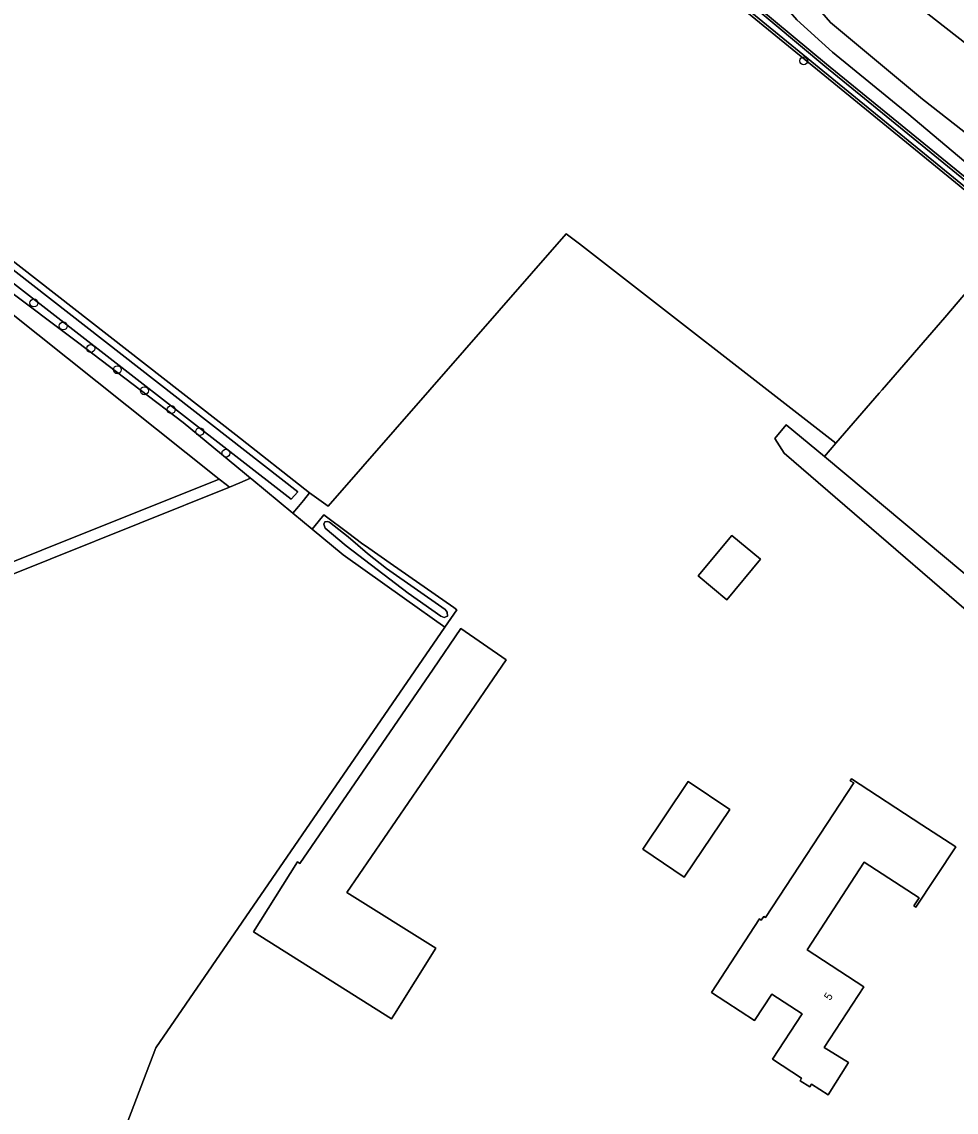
# Model space of a CAD drawing. Extents: x 162879 to 165540, y 384011 to 385181.
# Drawn here: x 164657.4 to 164773.1, y 384660.6 to 384795.5 of the extents above; entities that cross this region are included whole.
import ezdxf

# ---------------------------------------------------------------- set-up
doc = ezdxf.new("R2010")
doc.units = 0
for name, color, linetype in [('IMGEO_Boom', 7, 'Continuous'), ('IMGEO_Erf', 7, 'Continuous'), ('IMGEO_Grasland_agrarisch', 7, 'Continuous'), ('IMGEO_Grasland_overig', 7, 'Continuous'), ('IMGEO_Groenvoorziening', 7, 'Continuous'), ('IMGEO_Hek', 7, 'Continuous'), ('IMGEO_Loofbos', 7, 'Continuous'), ('IMGEO_Oever', 7, 'Continuous'), ('IMGEO_Pand', 7, 'Continuous'), ('IMGEO_Pand_nummerreeks', 7, 'Continuous'), ('IMGEO_Waterloop', 7, 'Continuous')]:
    doc.layers.add(name, color=color, linetype=linetype)

msp = doc.modelspace()

# ---------------------------------------------------------------- linework, layer by layer
at = {"layer": 'IMGEO_Boom'}
for centre in [(164754.19, 384790.71), (164658.91, 384760.75), (164662.54, 384757.9), (164665.94, 384755.11), (164669.23, 384752.48), (164672.59, 384749.88), (164675.91, 384747.55), (164679.43, 384744.82), (164682.68, 384742.16)]:
    msp.add_circle(centre, 0.489, dxfattribs=at)
at = {"layer": 'IMGEO_Erf'}
msp.add_lwpolyline([(164783.9, 384714.46), (164751.76, 384742.17), (164750.6, 384743.97), (164752.03, 384745.67), (164756.76, 384741.73), (164758.18, 384743.38), (164726.42, 384768.06), (164724.78, 384769.31), (164695.32, 384735.62), (164693.03, 384737.23), (164692.27, 384736.32), (164691.65, 384735.57), (164690.96, 384734.74), (164693.35, 384732.76), (164694.1, 384733.67), (164694.8, 384734.52), (164697.9, 384732.21), (164699.47, 384731.04), (164700.35, 384730.42), (164703.02, 384728.55), (164710.87, 384723.05), (164711.26, 384722.79), (164709.78, 384720.64), (164674, 384668.59), (164656.8, 384623.49)], dxfattribs=at)
for points in [[(164744.67, 384724.03), (164741.13, 384726.98), (164745.29, 384731.98), (164748.84, 384729.03)], [(164703.53, 384672.75), (164703.17, 384672.18), (164686.09, 384682.91), (164691.54, 384691.58), (164691.84, 384691.39), (164708.32, 384715.44), (164711.76, 384720.45), (164717.38, 384716.6), (164711.39, 384707.86), (164697.64, 384687.8), (164708.64, 384680.89)], [(164760.39, 384701.35), (164759.96, 384701.62), (164760.11, 384701.88), (164768.82, 384696.18), (164773.01, 384693.45), (164768.09, 384685.98), (164767.83, 384686.15), (164768.47, 384687.14), (164761.67, 384691.56), (164754.61, 384680.7), (164761.62, 384676.14), (164756.73, 384668.6), (164759.72, 384666.75), (164757.22, 384662.76), (164755.16, 384664.07), (164754.97, 384663.76), (164753.75, 384664.51), (164753.94, 384664.81), (164750.33, 384667.16), (164753.99, 384672.78), (164750.24, 384675.22), (164748.12, 384671.95), (164742.79, 384675.42), (164748.73, 384684.52), (164748.94, 384684.38), (164749.24, 384684.84), (164749.46, 384684.7)], [(164734.28, 384693.15), (164739.91, 384701.53), (164745.03, 384698.08), (164739.4, 384689.71)]]:
    msp.add_lwpolyline(points, close=True, dxfattribs=at)
at = {"layer": 'IMGEO_Grasland_agrarisch'}
for points in [[(164773.39, 384955.99), (164769.11, 384955.68), (164765.89, 384954.35), (164763.99, 384951.14), (164759.74, 384939.24), (164751.65, 384913.49), (164730.64, 384850.45), (164727.79, 384841.05), (164723.16, 384838.06), (164722.61, 384836.68), (164722.49, 384836.4), (164722.1, 384835.8), (164721.66, 384834.28), (164721.44, 384833.53), (164721.47, 384832.63), (164723.47, 384830.21), (164725.44, 384828.45), (164727.73, 384826.72), (164741.92, 384817.61), (164751.94, 384810.76), (164752.1, 384810.63), (164754.11, 384808.99), (164760.1, 384803.94), (164792.03, 384778.95)], [(164658.69, 384818.18), (164629.69, 384795), (164624.88, 384791.5), (164623.11, 384790.23), (164624.99, 384788.33), (164624.15, 384787.62), (164627.92, 384784.66), (164629.73, 384786.72), (164631.12, 384785.62), (164645.8, 384774.07), (164683.89, 384744.41), (164693.03, 384737.23), (164695.32, 384735.62), (164724.78, 384769.31), (164726.42, 384768.06), (164758.18, 384743.38), (164763.55, 384749.6), (164763.9, 384750), (164771.66, 384758.95), (164780.57, 384769.42), (164772.97, 384775.64), (164742.21, 384800.83)], [(164656.8, 384623.49), (164674, 384668.59), (164709.78, 384720.64), (164704.79, 384724.19), (164697.2, 384729.58), (164693.35, 384732.76), (164690.96, 384734.74), (164685.89, 384738.93), (164685.72, 384739.07), (164684.38, 384738.49), (164683.12, 384737.94), (164638.66, 384720.13)]]:
    msp.add_lwpolyline(points, dxfattribs=at)
msp.add_lwpolyline([(164681.84, 384738.96), (164681.43, 384739.29), (164626.52, 384783.05), (164627.11, 384783.75), (164627.14, 384783.79), (164627.92, 384784.66), (164624.15, 384787.62), (164623.23, 384786.84), (164603.49, 384772.66), (164617.26, 384750), (164632.87, 384724.74), (164633.4, 384723.87), (164634.04, 384722.83), (164635.1, 384720.04), (164638.27, 384720.75), (164637.89, 384721.37)], close=True, dxfattribs=at)
at = {"layer": 'IMGEO_Grasland_overig'}
for points in [[(164749.27, 384802.46), (164749.27, 384805.73), (164752.01, 384810.42), (164752.1, 384810.63), (164751.94, 384810.76), (164749.02, 384806.96), (164748.19, 384807.45), (164747.26, 384808.01), (164745.41, 384805.66), (164743.92, 384803.38), (164744.52, 384802.94), (164745.28, 384802.38), (164744.4, 384800.83), (164757.01, 384790.29), (164803.85, 384752.12), (164807.08, 384750), (164808.29, 384749.21), (164813.96, 384746.34), (164818.1, 384743.18), (164825.05, 384737.04), (164833.8, 384730.41), (164837.69, 384727.79)], [(164838.15, 384727), (164838.15, 384727.95), (164838.05, 384728.29), (164837.9, 384728.78), (164837.36, 384729.45), (164835.83, 384730.86), (164831.82, 384733.99), (164827.34, 384737.65), (164817.44, 384745.21), (164813.92, 384747.81), (164810.17, 384750.08), (164804.34, 384753.95), (164788.42, 384766.2), (164767.19, 384784.08), (164757.76, 384791.76), (164753.36, 384795.76), (164750.45, 384799.15), (164749.53, 384800.94), (164749.27, 384802.46)]]:
    msp.add_lwpolyline(points, dxfattribs=at)
msp.add_lwpolyline([(164685.72, 384739.07), (164684.97, 384739.69), (164677.38, 384745.97), (164672.06, 384750), (164664.3, 384755.88), (164627.14, 384783.79), (164627.11, 384783.75), (164626.52, 384783.05), (164681.43, 384739.29), (164681.84, 384738.96), (164682.69, 384738.29), (164683.12, 384737.94), (164684.38, 384738.49)], close=True, dxfattribs=at)
at = {"layer": 'IMGEO_Groenvoorziening'}
msp.add_lwpolyline([(164778.76, 384778.26), (164768.91, 384785.96), (164757.49, 384795.45), (164755.35, 384797.91), (164753.76, 384799.91), (164755.57, 384802.13), (164757.66, 384803.47), (164760.1, 384803.94), (164754.11, 384808.99), (164752.1, 384810.63), (164752.01, 384810.42), (164749.27, 384805.73), (164749.27, 384802.46), (164749.53, 384800.94), (164750.45, 384799.15), (164753.36, 384795.76), (164757.76, 384791.76), (164767.19, 384784.08), (164788.42, 384766.2)], dxfattribs=at)
msp.add_lwpolyline([(164814.81, 384744.06), (164811.1, 384746.58), (164806.41, 384748.8), (164804.71, 384750), (164801.62, 384752.18), (164780.57, 384769.42), (164771.66, 384758.95), (164763.9, 384750), (164763.55, 384749.6), (164758.18, 384743.38), (164756.76, 384741.73), (164786.21, 384717.14), (164807.59, 384699.29), (164809.32, 384701.03), (164811.94, 384703.54), (164824.66, 384715.5), (164835.72, 384726.27)], close=True, dxfattribs=at)
at = {"layer": 'IMGEO_Hek'}
for points in [[(164750.6, 384743.97), (164751.76, 384742.17), (164783.9, 384714.46)], [(164700.35, 384730.42), (164699.47, 384731.04)]]:
    msp.add_lwpolyline(points, dxfattribs=at)
at = {"layer": 'IMGEO_Loofbos'}
msp.add_lwpolyline([(164792.03, 384778.95), (164760.1, 384803.94), (164757.66, 384803.47), (164755.57, 384802.13), (164753.76, 384799.91), (164755.35, 384797.91), (164757.49, 384795.45), (164768.91, 384785.96), (164778.76, 384778.26)], dxfattribs=at)
msp.add_lwpolyline([(164786.21, 384717.14), (164756.76, 384741.73), (164752.03, 384745.67), (164750.6, 384743.97), (164751.76, 384742.17), (164783.9, 384714.46)], close=True, dxfattribs=at)
at = {"layer": 'IMGEO_Oever'}
for points in [[(164757.01, 384790.29), (164744.4, 384800.83), (164745.28, 384802.38), (164744.52, 384802.94), (164743.92, 384803.38), (164742.21, 384800.83), (164772.97, 384775.64), (164780.57, 384769.42), (164801.62, 384752.18), (164804.71, 384750), (164806.41, 384748.8), (164811.1, 384746.58), (164814.81, 384744.06), (164835.72, 384726.27), (164824.66, 384715.5), (164811.94, 384703.54), (164809.32, 384701.03), (164809.76, 384699.75), (164810.54, 384699.39), (164821.35, 384709.73), (164836.82, 384723.25)], [(164837.2, 384723.92), (164836.63, 384723.5), (164821.14, 384709.96), (164810.47, 384699.76), (164810.01, 384699.98), (164809.67, 384700.94), (164812.16, 384703.31), (164824.88, 384715.28), (164836.18, 384726.29), (164815, 384744.31), (164811.26, 384746.85), (164806.57, 384749.07), (164804.89, 384750.25), (164801.8, 384752.43), (164780.77, 384769.66), (164773.17, 384775.88), (164742.63, 384800.89), (164743.58, 384802.32), (164743.94, 384802.59), (164744.39, 384802.56), (164744.54, 384802.2), (164744.55, 384801.72), (164744.01, 384800.75)], [(164744.01, 384800.75), (164756.82, 384790.05), (164803.67, 384751.87), (164806.92, 384749.74), (164808.13, 384748.94), (164813.79, 384746.08), (164817.9, 384742.95), (164824.85, 384736.8), (164833.61, 384730.16), (164837.47, 384727.57)], [(164837.69, 384727.79), (164833.8, 384730.41), (164825.05, 384737.04), (164818.1, 384743.18), (164813.96, 384746.34), (164808.29, 384749.21), (164807.08, 384750), (164803.85, 384752.12), (164757.01, 384790.29)]]:
    msp.add_lwpolyline(points, dxfattribs=at)
for points in [[(164690.96, 384734.74), (164691.65, 384735.57), (164692.27, 384736.32), (164693.03, 384737.23), (164683.89, 384744.41), (164645.8, 384774.07), (164631.12, 384785.62), (164629.73, 384786.72), (164627.92, 384784.66), (164627.14, 384783.79), (164664.3, 384755.88), (164672.06, 384750), (164677.38, 384745.97), (164684.97, 384739.69), (164685.72, 384739.07), (164685.89, 384738.93)], [(164630.43, 384785.02), (164691.57, 384737.39), (164690.74, 384736.45), (164656.15, 384763.34), (164629.4, 384783.92)], [(164703.02, 384728.55), (164700.35, 384730.42), (164699.47, 384731.04), (164697.9, 384732.21), (164694.8, 384734.52), (164694.1, 384733.67), (164693.35, 384732.76), (164697.2, 384729.58), (164704.79, 384724.19), (164709.78, 384720.64), (164711.26, 384722.79), (164710.87, 384723.05)], [(164702.56, 384727.89), (164709.82, 384722.8), (164710.08, 384722.48), (164710.12, 384721.99), (164709.69, 384721.81), (164709.26, 384722), (164705.25, 384724.85), (164697.57, 384730.69), (164694.94, 384732.87), (164694.8, 384733.37), (164694.93, 384733.66), (164695.23, 384733.72), (164695.48, 384733.63), (164697.79, 384731.79), (164700.19, 384729.76)]]:
    msp.add_lwpolyline(points, close=True, dxfattribs=at)
at = {"layer": 'IMGEO_Pand'}
for points in [[(164744.67, 384724.03), (164748.84, 384729.03), (164745.29, 384731.98), (164741.13, 384726.98)], [(164703.53, 384672.75), (164708.64, 384680.89), (164697.64, 384687.8), (164711.39, 384707.86), (164717.38, 384716.6), (164711.76, 384720.45), (164708.32, 384715.44), (164691.84, 384691.39), (164691.54, 384691.58), (164686.09, 384682.91), (164703.17, 384672.18)], [(164768.82, 384696.18), (164760.11, 384701.88), (164759.96, 384701.62), (164760.39, 384701.35), (164749.46, 384684.7), (164749.24, 384684.84), (164748.94, 384684.38), (164748.73, 384684.52), (164742.79, 384675.42), (164748.12, 384671.95), (164750.24, 384675.22), (164753.99, 384672.78), (164750.33, 384667.16), (164753.94, 384664.81), (164753.75, 384664.51), (164754.97, 384663.76), (164755.16, 384664.07), (164757.22, 384662.76), (164759.72, 384666.75), (164756.73, 384668.6), (164761.62, 384676.14), (164754.61, 384680.7), (164761.67, 384691.56), (164768.47, 384687.14), (164767.83, 384686.15), (164768.09, 384685.98), (164773.01, 384693.45)], [(164739.4, 384689.71), (164745.03, 384698.08), (164739.91, 384701.53), (164734.28, 384693.15)]]:
    msp.add_lwpolyline(points, close=True, dxfattribs=at)
at = {"layer": 'IMGEO_Waterloop'}
for points in [[(164744.01, 384800.75), (164744.55, 384801.72), (164744.54, 384802.2), (164744.39, 384802.56), (164743.94, 384802.59), (164743.58, 384802.32), (164742.63, 384800.89), (164773.17, 384775.88), (164780.77, 384769.66), (164801.8, 384752.43), (164804.89, 384750.25), (164806.57, 384749.07), (164811.26, 384746.85), (164815, 384744.31), (164836.18, 384726.29), (164824.88, 384715.28), (164812.16, 384703.31), (164809.67, 384700.94), (164810.01, 384699.98), (164810.47, 384699.76), (164821.14, 384709.96), (164836.63, 384723.5), (164837.2, 384723.92)], [(164837.47, 384727.57), (164833.61, 384730.16), (164824.85, 384736.8), (164817.9, 384742.95), (164813.79, 384746.08), (164808.13, 384748.94), (164806.92, 384749.74), (164803.67, 384751.87), (164756.82, 384790.05), (164744.01, 384800.75)]]:
    msp.add_lwpolyline(points, dxfattribs=at)
for points in [[(164629.4, 384783.92), (164656.15, 384763.34), (164690.74, 384736.45), (164691.57, 384737.39), (164630.43, 384785.02)], [(164681.84, 384738.96), (164637.89, 384721.37), (164638.27, 384720.75), (164638.66, 384720.13), (164683.12, 384737.94), (164682.69, 384738.29)], [(164702.56, 384727.89), (164700.19, 384729.76), (164697.79, 384731.79), (164695.48, 384733.63), (164695.23, 384733.72), (164694.93, 384733.66), (164694.8, 384733.37), (164694.94, 384732.87), (164697.57, 384730.69), (164705.25, 384724.85), (164709.26, 384722), (164709.69, 384721.81), (164710.12, 384721.99), (164710.08, 384722.48), (164709.82, 384722.8)]]:
    msp.add_lwpolyline(points, close=True, dxfattribs=at)

# ---------------------------------------------------------------- texts
at = {"layer": 'IMGEO_Pand_nummerreeks'}
msp.add_text('5', height=1, rotation=56.9799, dxfattribs=at).set_placement((164757.46, 384674.36))

doc.saveas('drawing.dxf')
